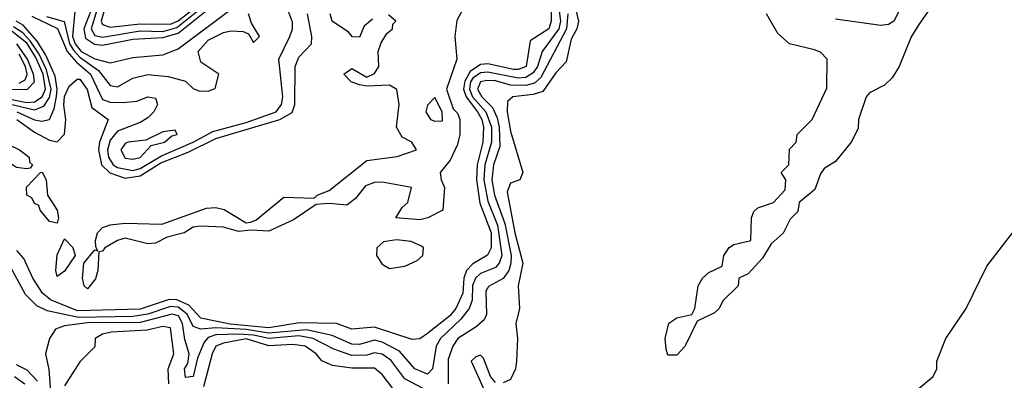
# Model space of a CAD drawing. Header units: inches. Extents: x 2348352 to 2479776, y 460422 to 613655.
# Tile 519 of 590: x 2444371 to 2446977, y 571300 to 572254. Entities that reach past the tile are written whole.
import ezdxf

# ---------------------------------------------------------------- set-up
doc = ezdxf.new("R2010")
doc.units = ezdxf.units.IN
doc.header["$MEASUREMENT"] = 0
doc.layers.add('C4547', color=7, linetype='Continuous')

msp = doc.modelspace()

# ---------------------------------------------------------------- linework, layer by layer
at = {"layer": 'C4547', "color": 4}
for points, elevation in [([(2445590.1, 572369.9), (2445527.9, 572252.1), (2445522.8, 572210), (2445528.2, 572150), (2445500.5, 572070), (2445518.3, 572018.3), (2445530, 572006.8), (2445536, 571990), (2445536, 571950), (2445530, 571924), (2445510, 571882), (2445484, 571850), (2445486, 571830), (2445494.8, 571810), (2445490.4, 571749.6), (2445451, 571730), (2445430, 571724.7), (2445366, 571730), (2445383.1, 571756.9), (2445398, 571770), (2445408, 571810), (2445330, 571823.7), (2445310, 571822.9), (2445286, 571814), (2445259.2, 571780.8), (2445236.4, 571763.6), (2445190, 571767.3), (2445155.3, 571764.7), (2445096, 571724), (2445030, 571694.5), (2444982.8, 571697.2), (2444950, 571693.2), (2444910, 571704.7), (2444850, 571707.8), (2444830, 571705.1), (2444806, 571690), (2444761.5, 571678.5), (2444730, 571662.4), (2444710, 571660.5), (2444650, 571676.2), (2444630, 571669.7), (2444596.3, 571650), (2444590, 571641.2), (2444580.7, 571639.3), (2444577.4, 571590), (2444571.6, 571568.4), (2444550, 571542), (2444542, 571550), (2444537.6, 571570), (2444540.9, 571610), (2444570, 571644.7), (2444578, 571642), (2444572.5, 571652.5), (2444571.6, 571670), (2444576.9, 571690), (2444590, 571704.4), (2444610, 571711.5), (2444650, 571715.2), (2444747.3, 571712.7), (2444865.1, 571754.9), (2444890, 571757), (2444911.7, 571751.7), (2444970, 571716.3), (2444981.5, 571718.5), (2444996.2, 571723.8), (2445070, 571784), (2445150, 571782), (2445158, 571790), (2445190, 571802), (2445290, 571881.3), (2445370, 571892.4), (2445421.2, 571910), (2445409, 571930), (2445383.5, 571943.5), (2445367.8, 571970), (2445375.1, 572030), (2445369.3, 572069.3), (2445350, 572081.2), (2445290, 572078), (2445270, 572082), (2445248, 572090), (2445229, 572110), (2445250, 572124.7), (2445290, 572102), (2445310, 572111.3), (2445321.2, 572130), (2445319.5, 572170), (2445327.3, 572192.7), (2445342.4, 572217.6), (2445357.2, 572230), (2445358, 572242), (2445366, 572250), (2445347.3, 572267.3)], 16), ([(2446830, 572355.3), (2446750, 572241.2), (2446730, 572209), (2446698.4, 572130), (2446679.4, 572100.6), (2446659.2, 572080.8), (2446619.8, 572060.2), (2446610.8, 572050), (2446590.8, 571990), (2446590, 571966), (2446571, 571930), (2446530, 571879), (2446499.6, 571860.4), (2446490, 571846), (2446475.3, 571804.7), (2446434, 571770), (2446430, 571746), (2446410, 571726), (2446391.1, 571688.9), (2446359.6, 571660.4), (2446336.9, 571623.1), (2446298.8, 571581.2), (2446274, 571570), (2446272, 571550), (2446232, 571510), (2446222, 571490), (2446210, 571478), (2446163.6, 571456.4), (2446130.9, 571389.1), (2446110, 571366), (2446086, 571366), (2446082, 571382), (2446079, 571410), (2446089.1, 571450.9), (2446110, 571464.7), (2446150, 571474), (2446158, 571490), (2446166, 571550), (2446178, 571570), (2446194.6, 571585.4), (2446230, 571602), (2446234, 571630), (2446248.9, 571651.1), (2446261.2, 571658.8), (2446306, 571670), (2446308, 571730), (2446314, 571746), (2446324, 571756), (2446366, 571770), (2446396.4, 571803.6), (2446398, 571830), (2446386, 571850), (2446406, 571870), (2446408.4, 571911.6), (2446426, 571930), (2446428, 571950), (2446468, 571990), (2446507.3, 572072.7), (2446508, 572150), (2446490, 572168), (2446474.6, 572174.6), (2446408, 572190), (2446377.5, 572217.5), (2446346.9, 572270)], 36), ([(2445776.8, 572330), (2445777.1, 572250), (2445771.6, 572230), (2445721.8, 572198.2), (2445711, 572130), (2445690, 572121.9), (2445677.6, 572122.4), (2445610, 572137.3), (2445590, 572135.2), (2445563.3, 572116.7), (2445548.6, 572091.4), (2445545.5, 572070), (2445552.2, 572050), (2445582.5, 572010), (2445593.8, 571990), (2445598.4, 571970), (2445596.4, 571930), (2445581.2, 571870), (2445579.9, 571830), (2445588.5, 571768.5), (2445618.9, 571690), (2445618.9, 571650), (2445609.3, 571630.7), (2445570, 571607.9), (2445553.7, 571590), (2445546.1, 571570), (2445543.7, 571530), (2445525, 571490), (2445509.1, 571470), (2445450, 571423.5), (2445430, 571409.5), (2445410, 571407.6), (2445310, 571440.3), (2445250, 571434.8), (2445209.8, 571449.8), (2445111.5, 571451.5), (2445030, 571438.9), (2444928.1, 571448.1), (2444850, 571463.9), (2444818.6, 571498.6), (2444787.1, 571512.9), (2444766.9, 571513.1), (2444690, 571488.1), (2444523.7, 571483.7), (2444452.6, 571512.6), (2444431.5, 571530), (2444406, 571570), (2444382.2, 571622.2), (2444363.6, 571643.6)], 24), ([(2444571.6, 572310), (2444540.5, 572230), (2444545.4, 572205.4), (2444569, 572189), (2444590, 572186.7), (2444670, 572202.3), (2444750, 572207), (2444790, 572218.7), (2444918.4, 572321.6)], 44), ([(2444590.4, 572329.6), (2444559.8, 572230), (2444570, 572212.2), (2444590, 572207.5), (2444690, 572224.2), (2444750, 572223), (2444786.6, 572233.4), (2444897.4, 572322.6)], 48), ([(2445794, 572310), (2445802.5, 572250), (2445797.8, 572230), (2445753.2, 572170), (2445741, 572130), (2445730, 572113.5), (2445710, 572101.2), (2445690, 572099.4), (2445610, 572114.9), (2445590, 572113.4), (2445570, 572099.5), (2445564.4, 572090), (2445561.3, 572070), (2445569.2, 572050), (2445604.2, 572010), (2445619.6, 571970), (2445619.3, 571930), (2445601.6, 571870), (2445599.1, 571830), (2445610, 571774), (2445635.8, 571710), (2445647.1, 571630), (2445640.2, 571610), (2445630, 571598), (2445590, 571582.4), (2445576.9, 571570), (2445569.6, 571550.4), (2445568.2, 571511.8), (2445560.7, 571490), (2445538.2, 571461.8), (2445484.2, 571410), (2445473.2, 571390), (2445463.7, 571330), (2445450, 571316.3), (2445416.9, 571330), (2445376.4, 571376.4), (2445330, 571400.6), (2445310, 571405.8), (2445270, 571394.2), (2445250, 571395.7), (2445198.1, 571418.1), (2445130, 571433.5), (2445030, 571424.1), (2444970, 571434.1), (2444890, 571438.9), (2444850, 571434.9), (2444830, 571441.7), (2444814.3, 571474.3), (2444790, 571493.2), (2444770, 571494.6), (2444710, 571474.3), (2444670, 571468.2), (2444526.2, 571466.2), (2444443.9, 571483.9), (2444416.8, 571496.8), (2444386.5, 571526.5), (2444341.8, 571610)], 28), ([(2444403.2, 572263.2), (2444470.8, 572230.8), (2444496.4, 572170), (2444521.5, 572141.5), (2444558.8, 572110), (2444590, 572042.7), (2444610, 572035.4), (2444644.8, 572035.2), (2444681.2, 572038.8), (2444710, 572050.3), (2444730, 572046.8), (2444735.6, 572030), (2444725.7, 572010), (2444710, 571994.3), (2444690, 571981.6), (2444630, 571959.4), (2444610, 571934.8), (2444603.1, 571910), (2444605.9, 571890), (2444618.8, 571870), (2444630, 571863.1), (2444670, 571855.1), (2444690, 571860.1), (2444746.2, 571893.8), (2444829.7, 571930), (2444881.7, 571958.3), (2444970, 571981.8), (2445049.7, 572010), (2445063.5, 572030), (2445067.1, 572050), (2445056.8, 572150), (2445086.3, 572210), (2445093.3, 572230), (2445092.9, 572247.1), (2445077.2, 572290)], 28), ([(2444603.4, 572310), (2444586.7, 572250), (2444590, 572241.3), (2444610, 572234.7), (2444690, 572243.4), (2444770, 572241.8), (2444790, 572250.9), (2444834.9, 572285.1)], 52), ([(2445835.8, 572310), (2445849.4, 572250), (2445845.6, 572230), (2445830, 572202.7), (2445817.1, 572142.9), (2445790, 572113.6), (2445755.6, 572064.4), (2445730, 572056.2), (2445676, 572050), (2445662.3, 572037.7), (2445661.3, 572010), (2445670, 571958.8), (2445702.8, 571850), (2445694.8, 571830), (2445670, 571821.2), (2445661.3, 571798.7), (2445681.6, 571690), (2445702.6, 571610), (2445690.4, 571550), (2445694, 571490), (2445683.8, 571450), (2445688.5, 571410), (2445685.7, 571350), (2445683.1, 571330), (2445670, 571301.6), (2445650, 571292.8)], 36), ([(2446710, 572299.6), (2446684, 572250), (2446670, 572241.6), (2446650, 572238.9), (2446530, 572255.2)], 32), ([(2444363.8, 571990), (2444410, 571956.3), (2444450, 571935.6), (2444470, 571930.4), (2444490, 571951.3), (2444493.1, 571990), (2444487.6, 572027.6), (2444490, 572050.6), (2444502, 572078), (2444523.3, 572096.7), (2444530, 572097), (2444549.3, 572069.3), (2444562.1, 572022.1), (2444605.5, 571990), (2444582.1, 571930), (2444579.5, 571910), (2444587.8, 571870), (2444609.1, 571849.1), (2444650, 571834.4), (2444690, 571840.8), (2444744.9, 571875.1), (2444816.4, 571903.6), (2444890, 571939.9), (2445059.7, 571990), (2445092, 572008), (2445098.8, 572030), (2445100.4, 572130), (2445110, 572154.9), (2445143.5, 572190), (2445144.1, 572210), (2445132.4, 572270)], 24), ([(2444442.3, 572262.3), (2444489, 572249), (2444502.7, 572190), (2444513, 572173), (2444530, 572155.3), (2444579.4, 572119.4), (2444610, 572079.5), (2444630, 572076.4), (2444670, 572099.3), (2444710, 572108.8), (2444763.8, 572103.8), (2444810, 572091.3), (2444830, 572072), (2444845.4, 572065.4), (2444870, 572064.7), (2444888.4, 572071.6), (2444898, 572110), (2444850, 572142), (2444843, 572170), (2444870, 572200.3), (2444910, 572220.3), (2444930, 572224.9), (2444962.8, 572222.8), (2444976.9, 572216.9), (2444990, 572194), (2445006, 572210), (2444984.7, 572244.7), (2444976.2, 572270)], 32), ([(2444516.6, 572276.6), (2444510.8, 572210), (2444517.6, 572190), (2444534, 572170), (2444570, 572150.6), (2444610, 572139.7), (2444670, 572154), (2444750, 572161.2), (2444790, 572176.6), (2444923.7, 572276.3)], 36), ([(2445304.5, 572255.5), (2445283, 572237), (2445270, 572208), (2445251.6, 572208.4), (2445240.9, 572220.9), (2445198, 572250), (2445192.3, 572270)], 16), ([(2445821.9, 572270), (2445818.3, 572230), (2445750, 572100.8), (2445733.6, 572086.4), (2445710, 572079.6), (2445670, 572081.2), (2445630, 572091.9), (2445606.8, 572093.2), (2445590, 572089.7), (2445582.1, 572070), (2445594, 572050), (2445621.8, 572021.8), (2445634.6, 571994.6), (2445640.1, 571970), (2445641.7, 571918.3), (2445625, 571870), (2445620.4, 571830), (2445627.8, 571790), (2445654.4, 571714.4), (2445672, 571630), (2445670.9, 571610), (2445665, 571590), (2445650.8, 571569.2), (2445611.7, 571548.3), (2445604.3, 571535.7), (2445606.6, 571473.4), (2445599.9, 571460.1), (2445579, 571441), (2445530.4, 571410), (2445516.9, 571390), (2445504.7, 571355.3), (2445504.9, 571290)], 32), ([(2444290, 572043.4), (2444410, 572015.5), (2444435.2, 572024.8), (2444450, 572047.7), (2444454.6, 572070), (2444441.7, 572121.7), (2444422.4, 572162.4), (2444398.5, 572198.5), (2444378.9, 572218.9), (2444355, 572235)], 32), ([(2444363.6, 572010), (2444410, 571989.4), (2444430, 571985.4), (2444449.8, 571990.2), (2444462.1, 572017.9), (2444468.8, 572051.2), (2444470.5, 572070.5), (2444464.7, 572104.7), (2444440.2, 572160.2), (2444417, 572197), (2444379.8, 572239.8), (2444362, 572250)], 28), ([(2444350, 572042.7), (2444390, 572034.9), (2444410, 572036.4), (2444430.3, 572049.7), (2444439.4, 572070), (2444433.1, 572110), (2444413.9, 572153.9), (2444390.7, 572190.7), (2444350, 572223.4)], 36), ([(2444350, 572070.5), (2444390.9, 572069.1), (2444409.9, 572090), (2444407.1, 572110), (2444392, 572150), (2444363, 572190)], 44), ([(2444370, 572086.2), (2444385.4, 572094.6), (2444390.7, 572109.3), (2444386.1, 572130), (2444370, 572163)], 48), ([(2446730, 571261), (2446788, 571310), (2446798, 571330), (2446798, 571350), (2446822, 571410), (2446875.3, 571490), (2446930, 571602), (2447072.9, 571787.1)], 36), ([(2445450, 571271.7), (2445390, 571303.8), (2445352.8, 571352.8), (2445330, 571368.7), (2445310, 571372.4), (2445290, 571366.1), (2445250, 571365.6), (2445201.9, 571381.9), (2445148, 571410), (2445110, 571417.3), (2445030, 571410.3), (2444990, 571419.5), (2444950, 571421.7), (2444890, 571419.6), (2444870, 571413.2), (2444858.9, 571401), (2444841.5, 571358.5), (2444830, 571309.6), (2444810, 571307), (2444806.8, 571330), (2444815.8, 571344.2), (2444819.7, 571370), (2444807.6, 571407.6), (2444802, 571450), (2444791.3, 571470), (2444774.6, 571474.6), (2444690, 571452.6), (2444550, 571451.9), (2444490, 571443.8), (2444465.4, 571434.6), (2444450.3, 571410), (2444439.3, 571370), (2444448.1, 571328.1), (2444452.2, 571270)], 32), ([(2444765.6, 571290), (2444764.2, 571330), (2444778.5, 571370), (2444770, 571438.4), (2444750, 571442.3), (2444707.9, 571432.1), (2444613.1, 571426.9), (2444590, 571422), (2444570.8, 571410), (2444570, 571388), (2444530, 571348.7), (2444490, 571285.2)], 36), ([(2445358, 571278), (2445330, 571315.1), (2445310, 571332), (2445250, 571331.8), (2445199.1, 571339.1), (2445170.8, 571350.8), (2445155.8, 571370), (2445126.6, 571390), (2445094.2, 571394.2), (2445030, 571391.3), (2444970, 571409.2), (2444910, 571398), (2444890, 571389.6), (2444880.6, 571370), (2444857.4, 571282.6)], 36), ([(2445630, 571294), (2445616.9, 571310), (2445598, 571358), (2445590, 571366), (2445578.5, 571361.5), (2445565.5, 571350), (2445598, 571278)], 36), ([(2444361.9, 571341.9), (2444390, 571327.1), (2444417.7, 571297.7)], 28), ([(2444357.4, 571310), (2444384.4, 571290)], 24)]:
    msp.add_lwpolyline(points, dxfattribs=dict(at, elevation=elevation))
for points, elevation in [([(2445470, 572048), (2445450, 572028), (2445446, 572010), (2445458, 571990), (2445470, 571985.5), (2445490, 571986.8), (2445489, 572010)], 16), ([(2444390, 571859), (2444362.7, 571862.7), (2444339, 571879), (2444309.2, 571929.2), (2444304, 571950), (2444330, 571950.2), (2444343, 571923), (2444370.5, 571910), (2444395.8, 571890), (2444397.3, 571877.3), (2444404.7, 571870), (2444398.8, 571861.2)], 16), ([(2444782, 571962), (2444750, 571957.2), (2444704.9, 571935.1), (2444658, 571930), (2444650, 571926.6), (2444638.4, 571910), (2444650, 571888), (2444670, 571884.7), (2444690, 571889.2), (2444719, 571921), (2444754, 571930), (2444773.3, 571946.7), (2444788, 571950)], 32), ([(2444470, 571715.3), (2444450, 571719.6), (2444425.6, 571750), (2444422, 571762), (2444410, 571767.3), (2444402.7, 571782.7), (2444389.5, 571790), (2444389.3, 571810.7), (2444426, 571850), (2444430.3, 571850.3), (2444441, 571830), (2444444.7, 571790), (2444470.4, 571750), (2444474, 571730)], 16), ([(2444470, 571574), (2444466.2, 571590), (2444470, 571631.3), (2444490, 571674), (2444511.3, 571651.3), (2444518, 571630), (2444490, 571588.7)], 16), ([(2445368.4, 571671.6), (2445333.6, 571666.4), (2445316.1, 571650), (2445315.3, 571630), (2445330, 571606.6), (2445350, 571595.4), (2445390, 571601.8), (2445423.1, 571616.9), (2445438, 571630), (2445439.2, 571650), (2445434.5, 571654.5), (2445407.3, 571667.3)], 24)]:
    msp.add_lwpolyline(points, close=True, dxfattribs=dict(at, elevation=elevation))

doc.saveas('drawing.dxf')
